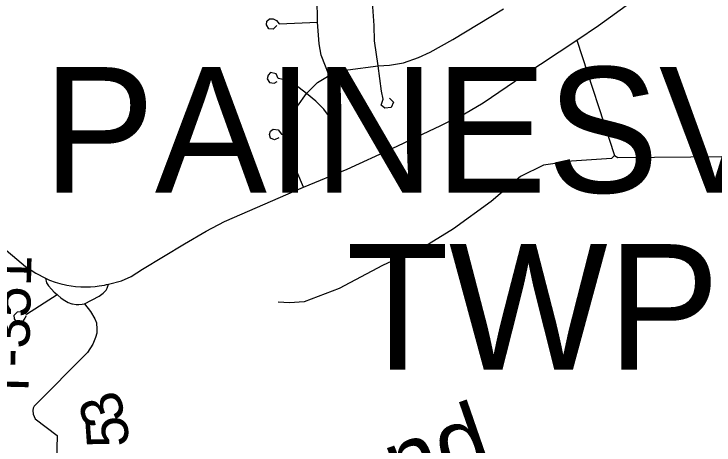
# Model space of a CAD drawing. Extents: x -59 to 82, y -3 to 49.
# Drawn here: x -52.032 to -51.082, y 45.072 to 45.657 of the extents above; entities that cross this region are included whole.
import ezdxf

# ---------------------------------------------------------------- set-up
doc = ezdxf.new("R2010")
doc.units = 0
for name, color, linetype in [('GM_X_Major_River_Text', 7, 'Continuous'), ('GM_X_State_Route', 7, 'Continuous'), ('GM_X_Township_Road', 7, 'Continuous'), ('GM_X_Township_Road_Text', 7, 'Continuous'), ('SH_Data', 7, 'Continuous')]:
    doc.layers.add(name, color=color, linetype=linetype)

msp = doc.modelspace()

# ---------------------------------------------------------------- linework, layer by layer
at = {"layer": 'GM_X_State_Route'}
for p, q in [((-51.2393, 45.64149), (-51.19343, 45.67462)), ((-51.26841, 45.62144), (-51.2393, 45.64149)), ((-51.3418, 45.57286), (-51.26841, 45.62144)), ((-51.39574, 45.53651), (-51.3418, 45.57286)), ((-51.4211, 45.52123), (-51.39574, 45.53651)), ((-51.4532, 45.5054), (-51.4211, 45.52123)), ((-51.51914, 45.47438), (-51.4532, 45.5054)), ((-51.5803, 45.4464), (-51.51914, 45.47438)), ((-51.6393, 45.42189), (-51.5803, 45.4464)), ((-51.74644, 45.37504), (-51.6393, 45.42189)), ((-51.77138, 45.36224), (-51.74644, 45.37504)), ((-52.07349, 45.36214), (-52.01669, 45.31409)), ((-51.80067, 45.34468), (-51.77138, 45.36224)), ((-51.85757, 45.3102), (-51.80067, 45.34468)), ((-52.01669, 45.31409), (-52.00259, 45.30498)), ((-52.00259, 45.30498), (-51.98944, 45.29803)), ((-51.87332, 45.30065), (-51.85757, 45.3102)), ((-51.98944, 45.29803), (-51.9839, 45.29553)), ((-51.9839, 45.29553), (-51.97641, 45.29282)), ((-51.90396, 45.2901), (-51.88633, 45.29457)), ((-51.88633, 45.29457), (-51.87332, 45.30065)), ((-51.97641, 45.29282), (-51.96997, 45.29104)), ((-51.96997, 45.29104), (-51.96025, 45.28888)), ((-51.96025, 45.28888), (-51.94879, 45.28701)), ((-51.94879, 45.28701), (-51.94159, 45.28654)), ((-51.94159, 45.28654), (-51.93363, 45.28628)), ((-51.93363, 45.28628), (-51.92841, 45.28663)), ((-51.92841, 45.28663), (-51.92197, 45.28694)), ((-51.92197, 45.28694), (-51.91647, 45.28762)), ((-51.91647, 45.28762), (-51.90932, 45.28879)), ((-51.90932, 45.28879), (-51.90676, 45.28954)), ((-51.90676, 45.28954), (-51.90396, 45.2901))]:
    msp.add_line(p, q, dxfattribs=at)
at = {"layer": 'GM_X_Township_Road'}
for p, q in [((-51.62033, 45.64586), (-51.621, 45.6856)), ((-51.54349, 45.64116), (-51.54671, 45.68601)), ((-51.43678, 45.62241), (-51.36819, 45.66403)), ((-51.68971, 45.64215), (-51.68904, 45.6472)), ((-51.68904, 45.6472), (-51.68534, 45.65058)), ((-51.68534, 45.65058), (-51.68028, 45.65058)), ((-51.68028, 45.65058), (-51.67591, 45.64822)), ((-51.67591, 45.64822), (-51.6722, 45.64384)), ((-51.6722, 45.64384), (-51.62033, 45.64586)), ((-51.61798, 45.61656), (-51.62033, 45.64586)), ((-51.68635, 45.63677), (-51.68971, 45.64215)), ((-51.68062, 45.63643), (-51.68635, 45.63677)), ((-51.67557, 45.64115), (-51.68062, 45.63643)), ((-51.5429, 45.62065), (-51.54349, 45.64116)), ((-51.61528, 45.60106), (-51.61798, 45.61656)), ((-51.53821, 45.58635), (-51.5429, 45.62065)), ((-51.46756, 45.60511), (-51.43678, 45.62241)), ((-51.26841, 45.62144), (-51.21721, 45.46464)), ((-51.6045, 45.57345), (-51.61528, 45.60106)), ((-51.50362, 45.59075), (-51.4834, 45.59778)), ((-51.4834, 45.59778), (-51.46756, 45.60511)), ((-51.53821, 45.58635), (-51.52267, 45.58752)), ((-51.52267, 45.58752), (-51.50362, 45.59075)), ((-51.59373, 45.57682), (-51.57927, 45.5813)), ((-51.57927, 45.5813), (-51.53821, 45.58635)), ((-51.53352, 45.55205), (-51.53821, 45.58635)), ((-51.68736, 45.57378), (-51.68871, 45.56873)), ((-51.68871, 45.56873), (-51.68568, 45.56402)), ((-51.68399, 45.57749), (-51.68736, 45.57378)), ((-51.67658, 45.5758), (-51.68399, 45.57749)), ((-51.67355, 45.5694), (-51.67658, 45.5758)), ((-51.66244, 45.56705), (-51.67355, 45.5694)), ((-51.62033, 45.56402), (-51.6045, 45.57345)), ((-51.6045, 45.57345), (-51.59373, 45.57682)), ((-51.68568, 45.56402), (-51.67928, 45.563)), ((-51.67928, 45.563), (-51.67523, 45.56536)), ((-51.65098, 45.56132), (-51.66244, 45.56705)), ((-51.63515, 45.5492), (-51.65098, 45.56132)), ((-51.63515, 45.5492), (-51.62033, 45.56402)), ((-51.53117, 45.5415), (-51.53352, 45.55205)), ((-51.64762, 45.53168), (-51.63515, 45.5492)), ((-51.62269, 45.53841), (-51.63515, 45.5492)), ((-51.53381, 45.533), (-51.53117, 45.5415)), ((-51.52267, 45.54267), (-51.5174, 45.5371)), ((-51.65166, 45.51619), (-51.64762, 45.53168)), ((-51.61158, 45.52764), (-51.62269, 45.53841)), ((-51.52912, 45.52919), (-51.53381, 45.533)), ((-51.5174, 45.5371), (-51.52033, 45.53006)), ((-51.60551, 45.51922), (-51.61158, 45.52764)), ((-51.52033, 45.53006), (-51.52912, 45.52919)), ((-51.65502, 45.49295), (-51.65166, 45.51619)), ((-51.60046, 45.51012), (-51.60551, 45.51922)), ((-51.60248, 45.50642), (-51.60046, 45.51012)), ((-51.60248, 45.49968), (-51.60248, 45.50642)), ((-51.59541, 45.50912), (-51.59002, 45.50574)), ((-51.59002, 45.50574), (-51.59002, 45.49968)), ((-51.68568, 45.49328), (-51.68399, 45.498)), ((-51.68433, 45.48823), (-51.68568, 45.49328)), ((-51.68399, 45.498), (-51.68062, 45.50036)), ((-51.68062, 45.50036), (-51.67389, 45.49968)), ((-51.67389, 45.49968), (-51.66917, 45.49362)), ((-51.66917, 45.49362), (-51.65502, 45.49295)), ((-51.65267, 45.46903), (-51.65502, 45.49295)), ((-51.59844, 45.49598), (-51.60248, 45.49968)), ((-51.59406, 45.49598), (-51.59844, 45.49598)), ((-51.59002, 45.49968), (-51.59406, 45.49598)), ((-51.6786, 45.48587), (-51.68433, 45.48823)), ((-51.67288, 45.48857), (-51.6786, 45.48587)), ((-51.64829, 45.4431), (-51.65267, 45.46903)), ((-51.21721, 45.46464), (-51.22162, 45.46093)), ((-51.21721, 45.46464), (-51.21272, 45.46215)), ((-51.27585, 45.45689), (-51.31354, 45.45163)), ((-51.22162, 45.46093), (-51.27585, 45.45689)), ((-51.21272, 45.46215), (-51.06406, 45.46323)), ((-51.31354, 45.45163), (-51.34478, 45.43637)), ((-51.6393, 45.42189), (-51.64829, 45.4431)), ((-51.34478, 45.43637), (-51.38475, 45.40216)), ((-51.38475, 45.40216), (-51.43598, 45.36523)), ((-51.43598, 45.36523), (-51.46894, 45.34486)), ((-51.46894, 45.34486), (-51.53219, 45.31517)), ((-51.53219, 45.31517), (-51.59085, 45.28403)), ((-51.98944, 45.29803), (-51.98783, 45.2918)), ((-51.98783, 45.2918), (-51.98542, 45.28783)), ((-51.98542, 45.28783), (-51.98134, 45.28321)), ((-51.90705, 45.28187), (-51.90553, 45.28472)), ((-51.90553, 45.28472), (-51.90396, 45.2901)), ((-51.59085, 45.28403), (-51.6383, 45.26624)), ((-52.01496, 45.24946), (-51.97358, 45.27593)), ((-51.98134, 45.28321), (-51.97756, 45.27927)), ((-51.97756, 45.27927), (-51.97358, 45.27593)), ((-51.97358, 45.27593), (-51.97249, 45.27501)), ((-51.97249, 45.27501), (-51.9686, 45.27154)), ((-51.91648, 45.2739), (-51.91103, 45.27794)), ((-51.91103, 45.27794), (-51.90705, 45.28187)), ((-51.9686, 45.27154), (-51.96557, 45.26936)), ((-51.96557, 45.26936), (-51.95851, 45.26537)), ((-51.95851, 45.26537), (-51.95354, 45.26339)), ((-51.93662, 45.26347), (-51.91648, 45.2739)), ((-51.65832, 45.26469), (-51.67367, 45.26573)), ((-51.6383, 45.26624), (-51.65832, 45.26469)), ((-51.95354, 45.26339), (-51.95288, 45.26327)), ((-51.95288, 45.26327), (-51.94757, 45.26238)), ((-51.94757, 45.26238), (-51.94416, 45.26226)), ((-51.94416, 45.26226), (-51.93984, 45.26274)), ((-51.93984, 45.26274), (-51.93662, 45.26347)), ((-51.93662, 45.26347), (-51.92841, 45.25314)), ((-52.03209, 45.24773), (-52.02754, 45.2525)), ((-52.03165, 45.24274), (-52.03209, 45.24773)), ((-52.02754, 45.2525), (-52.02168, 45.25271)), ((-52.02168, 45.25271), (-52.01496, 45.24946)), ((-52.01582, 45.24707), (-52.01734, 45.24382)), ((-51.92841, 45.25314), (-51.92234, 45.24295)), ((-52.0284, 45.2384), (-52.03165, 45.24274)), ((-52.02363, 45.23862), (-52.0284, 45.2384)), ((-52.02016, 45.23991), (-52.02363, 45.23862)), ((-52.01734, 45.24382), (-52.02016, 45.23991)), ((-51.92234, 45.24295), (-51.92039, 45.23753)), ((-51.92039, 45.23753), (-51.91952, 45.22885)), ((-51.91952, 45.22885), (-51.91952, 45.22365)), ((-51.92147, 45.21758), (-51.92495, 45.20868)), ((-51.91952, 45.22365), (-51.92147, 45.21758)), ((-51.92495, 45.20868), (-51.93253, 45.19741)), ((-51.93253, 45.19741), (-52.00471, 45.12445)), ((-52.00471, 45.12445), (-52.00598, 45.1217)), ((-52.00598, 45.1217), (-52.00662, 45.11869)), ((-52.00662, 45.11869), (-52.00599, 45.11357)), ((-52.00599, 45.11357), (-52.00494, 45.11041)), ((-52.00494, 45.11041), (-52.00324, 45.10718)), ((-52.00324, 45.10718), (-51.97353, 45.08455)), ((-51.97353, 45.08455), (-51.97617, 44.98831))]:
    msp.add_line(p, q, dxfattribs=at)

# ---------------------------------------------------------------- texts
at = {"layer": 'GM_X_Major_River_Text'}
msp.add_text('Grand', height=0.094765, rotation=19.05711, dxfattribs=at).set_placement((-51.71009, 44.92687))
at = {"layer": 'GM_X_Township_Road_Text'}
for s, height, rotation, p in [('T-351', 0.056818, 88.62292, (-52.01295, 45.13037)), ('3', 0.05682, 108.74927, (-51.87928, 45.10898)), ('5', 0.05682, 93.95062, (-51.87611, 45.07027))]:
    msp.add_text(s, height=height, rotation=rotation, dxfattribs=at).set_placement(p)
at = {"layer": 'SH_Data'}
for s, height, p in [('PAINESVILLE', 0.1704545, (-51.99305, 45.41439)), ('TWP', 0.170455, (-51.58116, 45.17394))]:
    msp.add_text(s, height=height, dxfattribs=at).set_placement(p)

doc.saveas('drawing.dxf')
